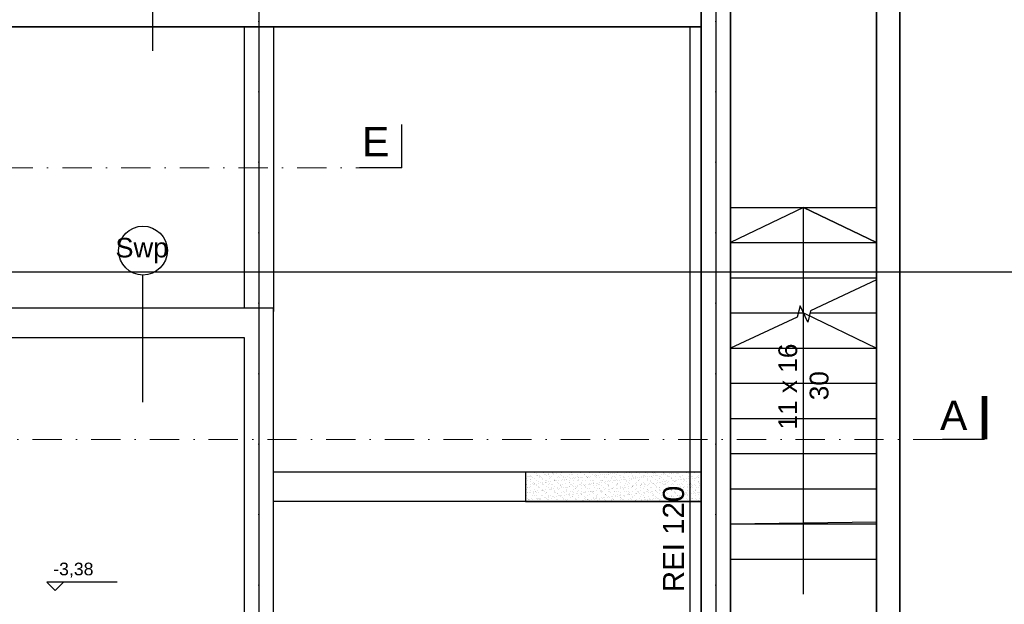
# Model space of a CAD drawing. Header units: millimetres. Extents: x -7023 to 53801, y 9849 to 33561.
# Tile 290 of 537: x 8318 to 9159, y 29352 to 29850. Entities that reach past the tile are written whole.
import ezdxf

# ---------------------------------------------------------------- set-up
doc = ezdxf.new("R2010")
doc.units = ezdxf.units.MM
for name, pattern in [('ACAD_ISO03W100', [30, 12, -18]), ('DASHDOT', [1, 0.5, -0.25, 0, -0.25]), ('DASHDOTX2', [2, 1, -0.5, 0, -0.5])]:
    doc.linetypes.add(name, pattern=pattern)
doc.layers.add('.IE_podklad', color=252, linetype='Continuous')
doc.layers.add('PROJEKT osie', color=251, linetype='DASHDOTX2', lineweight=9)
doc.styles.add('Arial', font='arial.ttf', dxfattribs={"height": 125})
doc.styles.add('Arial CE', font='arial.ttf')
doc.styles.add('Opisowy', font='arial.ttf')

# ---------------------------------------------------------------- blocks, each defined once
blk = doc.blocks.new('OSIE DOMKU')
at = {"layer": 'PROJEKT osie', "ltscale": 30}
for p, q in [((-30726.61, 6224.51), (-30726.61, 4137.08)), ((-30336.49, 6224.51), (-30336.49, 4137.08))]:
    blk.add_line(p, q, dxfattribs=at)
at = {"layer": 'PROJEKT osie', "ltscale": 25}
blk.add_line((-33194.97, 5184.65), (-29895.99, 5184.65), dxfattribs=at)

msp = doc.modelspace()

# ---------------------------------------------------------------- linework, layer by layer
at = {"layer": '.IE_podklad', "ltscale": 30}
for p, q in [((8522.46, 30675.31), (8522.46, 28587.88)), ((8912.58, 30675.31), (8912.58, 28587.88))]:
    msp.add_line(p, q, dxfattribs=at)
at = {"layer": '.IE_podklad', "linetype": 'ACAD_ISO03W100', "lineweight": 30, "ltscale": 0.4}
msp.add_line((8925.06, 30500.82), (8925.06, 28847.14), dxfattribs=at)
at = {"layer": '.IE_podklad', "lineweight": 35}
for p, q in [((8900.06, 29237.53), (8900.06, 30431.38)), ((8925.06, 30406.38), (8925.06, 29237.53)), ((9049.57, 29227.83), (9049.57, 30136.36)), ((9069.57, 30136.36), (9069.57, 29227.83)), ((8518.06, 29844.38), (8206.99, 29844.38)), ((8518.06, 29844.38), (8543.06, 29844.38)), ((8900.06, 29844.38), (8542.99, 29844.38))]:
    msp.add_line(p, q, dxfattribs=at)
at = {"layer": '.IE_podklad'}
for p, q in [((8431.55, 29932.84), (8431.55, 29823.84)), ((8518.06, 29844.38), (8207.06, 29844.38)), ((8890.6, 29061.83), (8890.6, 29844.38)), ((8423.06, 29633.18), (8423.06, 29524.19)), ((8535.02, 29604.38), (8173.96, 29604.38)), ((8535.02, 29269.66), (8535.02, 29604.38)), ((8987.31, 29570.38), (8987.31, 29600.38)), ((8987.31, 29600.38), (9049.57, 29570.38)), ((8992.91, 29600.38), (9049.57, 29600.38)), ((8198.96, 29579.38), (8510.02, 29579.38)), ((8510.02, 29579.38), (8510.02, 29269.66)), ((8925.06, 29570.38), (9049.57, 29570.38)), ((8987.31, 29360.38), (8987.31, 29570.38)), ((8925.06, 29540.38), (9049.57, 29540.38)), ((8925.06, 29510.38), (9049.57, 29510.38)), ((8925.06, 29480.38), (9049.57, 29480.38)), ((8900.06, 29464.38), (8750.06, 29464.38)), ((8750.06, 29464.38), (8750.06, 29439.38)), ((8750.59, 29464.05), (8750.59, 29464.05)), ((8757.38, 29463.87), (8757.38, 29463.87)), ((8757.45, 29464.3), (8757.45, 29464.3)), ((8759.05, 29463.1), (8759.05, 29463.1)), ((8765.29, 29463.88), (8765.29, 29463.88)), ((8767.15, 29462.53), (8767.15, 29462.53)), ((8769.22, 29463.01), (8769.22, 29463.01)), ((8769.22, 29462.8), (8769.22, 29462.8)), ((8769.69, 29462.58), (8769.69, 29462.58)), ((8770.6, 29464.35), (8770.6, 29464.35)), ((8772.67, 29463.25), (8772.67, 29463.25)), ((8773.2, 29463.9), (8773.2, 29463.9)), ((8773.99, 29463.43), (8773.99, 29463.43)), ((8776.06, 29463.7), (8776.06, 29463.7)), ((8779.51, 29464.15), (8779.51, 29464.15)), ((8779.53, 29462.78), (8779.53, 29462.78)), ((8780.83, 29464.33), (8780.83, 29464.33)), ((8781.11, 29463.91), (8781.11, 29463.91)), ((8789.02, 29463.92), (8789.02, 29463.92)), ((8789.69, 29462.7), (8789.69, 29462.7)), ((8796.93, 29463.94), (8796.93, 29463.94)), ((8800.01, 29462.47), (8800.01, 29462.47)), ((8804.84, 29463.95), (8804.84, 29463.95)), ((8807.55, 29462.6), (8807.55, 29462.6)), ((8812.75, 29463.97), (8812.75, 29463.97)), ((8814.19, 29462.69), (8814.19, 29462.69)), ((8817.35, 29462.56), (8817.35, 29462.56)), ((8818.28, 29464.19), (8818.28, 29464.19)), ((8819.42, 29462.83), (8819.42, 29462.83)), ((8820.66, 29463.98), (8820.66, 29463.98)), ((8820.69, 29462.66), (8820.69, 29462.66)), ((8822.87, 29463.29), (8822.87, 29463.29)), ((8824.19, 29463.46), (8824.19, 29463.46)), ((8826.26, 29463.73), (8826.26, 29463.73)), ((8827.55, 29462.91), (8827.55, 29462.91)), ((8828.57, 29464), (8828.57, 29464)), ((8829.71, 29464.19), (8829.71, 29464.19)), ((8831.03, 29464.36), (8831.03, 29464.36)), ((8834.2, 29462.99), (8834.2, 29462.99)), ((8836.48, 29464.01), (8836.48, 29464.01)), ((8838.28, 29464.3), (8838.28, 29464.3)), ((8838.75, 29463.87), (8838.75, 29463.87)), ((8840.7, 29462.96), (8840.7, 29462.96)), ((8844.39, 29464.02), (8844.39, 29464.02)), ((8847.56, 29463.21), (8847.56, 29463.21)), ((8848.6, 29464.08), (8848.6, 29464.08)), ((8852.3, 29464.04), (8852.3, 29464.04)), ((8854.21, 29463.29), (8854.21, 29463.29)), ((8858.76, 29463.99), (8858.76, 29463.99)), ((8859.23, 29463.56), (8859.23, 29463.56)), ((8860.21, 29464.05), (8860.21, 29464.05)), ((8860.7, 29463.26), (8860.7, 29463.26)), ((8867.56, 29463.51), (8867.56, 29463.51)), ((8867.56, 29462.59), (8867.56, 29462.59)), ((8868.12, 29464.07), (8868.12, 29464.07)), ((8869.07, 29463.77), (8869.07, 29463.77)), ((8869.62, 29462.87), (8869.62, 29462.87)), ((8873.07, 29463.32), (8873.07, 29463.32)), ((8874.21, 29463.59), (8874.21, 29463.59)), ((8874.39, 29463.49), (8874.39, 29463.49)), ((8876.03, 29464.08), (8876.03, 29464.08)), ((8876.46, 29463.77), (8876.46, 29463.77)), ((8879.24, 29463.68), (8879.24, 29463.68)), ((8879.71, 29463.25), (8879.71, 29463.25)), ((8879.91, 29464.22), (8879.91, 29464.22)), ((8880.71, 29463.56), (8880.71, 29463.56)), ((8883.94, 29464.1), (8883.94, 29464.1)), ((8887.57, 29463.81), (8887.57, 29463.81)), ((8889.55, 29463.45), (8889.55, 29463.45)), ((8891.85, 29464.11), (8891.85, 29464.11)), ((8894.22, 29463.89), (8894.22, 29463.89)), ((8899.72, 29463.37), (8899.72, 29463.37)), ((8899.76, 29464.13), (8899.76, 29464.13)), ((8750.75, 29459.16), (8750.75, 29459.16)), ((8750.91, 29454.26), (8750.91, 29454.26)), ((8751.42, 29460.87), (8751.42, 29460.87)), ((8751.52, 29457.49), (8751.52, 29457.49)), ((8752.16, 29460.55), (8752.16, 29460.55)), ((8753.48, 29460.73), (8753.48, 29460.73)), ((8753.95, 29458.55), (8753.95, 29458.55)), ((8754.17, 29461.79), (8754.17, 29461.79)), ((8754.33, 29456.89), (8754.33, 29456.89)), ((8754.41, 29458.12), (8754.41, 29458.12)), ((8754.5, 29460.65), (8754.5, 29460.65)), ((8754.5, 29454.29), (8754.5, 29454.29)), ((8755.54, 29461), (8755.54, 29461)), ((8755.57, 29459.96), (8755.57, 29459.96)), ((8755.82, 29454.46), (8755.82, 29454.46)), ((8756.55, 29454.28), (8756.55, 29454.28)), ((8756.62, 29456.1), (8756.62, 29456.1)), ((8757.61, 29459.41), (8757.61, 29459.41)), ((8757.77, 29454.51), (8757.77, 29454.51)), ((8757.89, 29454.73), (8757.89, 29454.73)), ((8758.99, 29461.45), (8758.99, 29461.45)), ((8759.43, 29457.51), (8759.43, 29457.51)), ((8760.32, 29461.63), (8760.32, 29461.63)), ((8760.67, 29461.76), (8760.67, 29461.76)), ((8760.83, 29456.86), (8760.83, 29456.86)), ((8761.34, 29455.19), (8761.34, 29455.19)), ((8761.58, 29460.78), (8761.58, 29460.78)), ((8762.05, 29460.35), (8762.05, 29460.35)), ((8762.38, 29461.9), (8762.38, 29461.9)), ((8762.41, 29460.66), (8762.41, 29460.66)), ((8762.66, 29455.36), (8762.66, 29455.36)), ((8763.48, 29459.98), (8763.48, 29459.98)), ((8764.26, 29459.49), (8764.26, 29459.49)), ((8764.26, 29458.33), (8764.26, 29458.33)), ((8764.42, 29454.6), (8764.42, 29454.6)), ((8764.46, 29454.3), (8764.46, 29454.3)), ((8764.72, 29455.63), (8764.72, 29455.63)), ((8765.83, 29462.35), (8765.83, 29462.35)), ((8766.79, 29456.01), (8766.79, 29456.01)), ((8767.26, 29455.58), (8767.26, 29455.58)), ((8767.34, 29457.52), (8767.34, 29457.52)), ((8767.53, 29462), (8767.53, 29462)), ((8767.69, 29457.11), (8767.69, 29457.11)), ((8768.17, 29456.09), (8768.17, 29456.09)), ((8769.49, 29456.26), (8769.49, 29456.26)), ((8770.32, 29460.67), (8770.32, 29460.67)), ((8770.76, 29459.46), (8770.76, 29459.46)), ((8770.92, 29454.56), (8770.92, 29454.56)), ((8771.39, 29459.99), (8771.39, 29459.99)), ((8771.56, 29456.53), (8771.56, 29456.53)), ((8771.9, 29460.56), (8771.9, 29460.56)), ((8772.37, 29454.31), (8772.37, 29454.31)), ((8774.18, 29462.09), (8774.18, 29462.09)), ((8774.34, 29457.19), (8774.34, 29457.19)), ((8774.42, 29458.24), (8774.42, 29458.24)), ((8774.89, 29457.81), (8774.89, 29457.81)), ((8775.01, 29456.99), (8775.01, 29456.99)), ((8775.25, 29457.53), (8775.25, 29457.53)), ((8776.33, 29457.16), (8776.33, 29457.16)), ((8777.1, 29455.78), (8777.1, 29455.78)), ((8777.62, 29459.71), (8777.62, 29459.71)), ((8777.78, 29454.81), (8777.78, 29454.81)), ((8778.23, 29460.69), (8778.23, 29460.69)), ((8778.4, 29457.43), (8778.4, 29457.43)), ((8779.3, 29460.01), (8779.3, 29460.01)), ((8780.28, 29454.33), (8780.28, 29454.33)), ((8780.68, 29462.06), (8780.68, 29462.06)), ((8780.84, 29457.16), (8780.84, 29457.16)), ((8781.85, 29457.89), (8781.85, 29457.89)), ((8782.06, 29460.47), (8782.06, 29460.47)), ((8782.53, 29460.04), (8782.53, 29460.04)), ((8783.16, 29457.55), (8783.16, 29457.55)), ((8783.17, 29458.06), (8783.17, 29458.06)), ((8784.26, 29459.79), (8784.26, 29459.79)), ((8784.42, 29454.9), (8784.42, 29454.9)), ((8784.74, 29458.01), (8784.74, 29458.01)), ((8785.23, 29458.33), (8785.23, 29458.33)), ((8786.14, 29460.7), (8786.14, 29460.7)), ((8787.21, 29460.02), (8787.21, 29460.02)), ((8787.26, 29455.7), (8787.26, 29455.7)), ((8787.54, 29462.3), (8787.54, 29462.3)), ((8787.7, 29457.41), (8787.7, 29457.41)), ((8787.73, 29455.27), (8787.73, 29455.27)), ((8788.19, 29454.34), (8788.19, 29454.34)), ((8788.68, 29458.79), (8788.68, 29458.79)), ((8790.01, 29458.96), (8790.01, 29458.96)), ((8790.16, 29462.27), (8790.16, 29462.27)), ((8790.76, 29459.76), (8790.76, 29459.76)), ((8790.92, 29454.87), (8790.92, 29454.87)), ((8791.07, 29457.56), (8791.07, 29457.56)), ((8792.07, 29459.23), (8792.07, 29459.23)), ((8792.37, 29460.24), (8792.37, 29460.24)), ((8794.05, 29460.72), (8794.05, 29460.72)), ((8794.19, 29462.39), (8794.19, 29462.39)), ((8794.35, 29457.49), (8794.35, 29457.49)), ((8794.9, 29457.93), (8794.9, 29457.93)), ((8795.12, 29460.03), (8795.12, 29460.03)), ((8795.37, 29457.5), (8795.37, 29457.5)), ((8795.52, 29459.69), (8795.52, 29459.69)), ((8796.1, 29454.36), (8796.1, 29454.36)), ((8796.84, 29459.86), (8796.84, 29459.86)), ((8797.58, 29455.47), (8797.58, 29455.47)), ((8797.62, 29460.01), (8797.62, 29460.01)), ((8797.78, 29455.11), (8797.78, 29455.11)), ((8798.91, 29460.13), (8798.91, 29460.13)), ((8798.98, 29457.58), (8798.98, 29457.58)), ((8800.68, 29462.36), (8800.68, 29462.36)), ((8800.84, 29457.46), (8800.84, 29457.46)), ((8801.96, 29460.73), (8801.96, 29460.73)), ((8802.36, 29460.59), (8802.36, 29460.59)), ((8802.54, 29460.16), (8802.54, 29460.16)), ((8803, 29459.73), (8803, 29459.73)), ((8803.03, 29460.05), (8803.03, 29460.05)), ((8803.68, 29460.76), (8803.68, 29460.76)), ((8804.01, 29454.37), (8804.01, 29454.37)), ((8804.27, 29460.09), (8804.27, 29460.09)), ((8804.43, 29455.2), (8804.43, 29455.2)), ((8804.7, 29454.32), (8804.7, 29454.32)), ((8805.21, 29457.7), (8805.21, 29457.7)), ((8805.75, 29461.03), (8805.75, 29461.03)), ((8806.02, 29454.49), (8806.02, 29454.49)), ((8806.89, 29457.59), (8806.89, 29457.59)), ((8807.71, 29457.71), (8807.71, 29457.71)), ((8807.74, 29455.39), (8807.74, 29455.39)), ((8808.09, 29454.76), (8808.09, 29454.76)), ((8808.21, 29454.96), (8808.21, 29454.96)), ((8809.2, 29461.49), (8809.2, 29461.49)), ((8809.87, 29460.75), (8809.87, 29460.75)), ((8810.17, 29462.39), (8810.17, 29462.39)), ((8810.52, 29461.66), (8810.52, 29461.66)), ((8810.64, 29461.96), (8810.64, 29461.96)), ((8810.77, 29460.06), (8810.77, 29460.06)), ((8810.93, 29455.17), (8810.93, 29455.17)), ((8810.94, 29460.06), (8810.94, 29460.06)), ((8811.54, 29455.22), (8811.54, 29455.22)), ((8811.92, 29454.39), (8811.92, 29454.39)), ((8812.58, 29461.93), (8812.58, 29461.93)), ((8812.85, 29459.93), (8812.85, 29459.93)), ((8812.86, 29455.39), (8812.86, 29455.39)), ((8814.35, 29457.8), (8814.35, 29457.8)), ((8814.8, 29457.61), (8814.8, 29457.61)), ((8814.92, 29455.66), (8814.92, 29455.66)), ((8815.38, 29457.61), (8815.38, 29457.61)), ((8815.85, 29457.19), (8815.85, 29457.19)), ((8816.03, 29462.39), (8816.03, 29462.39)), ((8817.63, 29460.31), (8817.63, 29460.31)), ((8817.78, 29460.76), (8817.78, 29460.76)), ((8817.79, 29455.41), (8817.79, 29455.41)), ((8818.06, 29455.16), (8818.06, 29455.16)), ((8818.37, 29456.12), (8818.37, 29456.12)), ((8818.85, 29460.08), (8818.85, 29460.08)), ((8819.7, 29456.29), (8819.7, 29456.29)), ((8819.83, 29454.4), (8819.83, 29454.4)), ((8820.48, 29462.16), (8820.48, 29462.16)), ((8820.85, 29457.76), (8820.85, 29457.76)), ((8821.76, 29456.56), (8821.76, 29456.56)), ((8822.71, 29457.62), (8822.71, 29457.62)), ((8823.01, 29459.84), (8823.01, 29459.84)), ((8823.48, 29459.42), (8823.48, 29459.42)), ((8824.28, 29460.39), (8824.28, 29460.39)), ((8824.44, 29455.5), (8824.44, 29455.5)), ((8825.21, 29457.02), (8825.21, 29457.02)), ((8825.69, 29460.77), (8825.69, 29460.77)), ((8825.69, 29457.39), (8825.69, 29457.39)), ((8826.53, 29457.19), (8826.53, 29457.19)), ((8826.76, 29460.09), (8826.76, 29460.09)), ((8827.71, 29458.01), (8827.71, 29458.01)), ((8827.74, 29454.41), (8827.74, 29454.41)), ((8828.22, 29455.07), (8828.22, 29455.07)), ((8828.6, 29457.46), (8828.6, 29457.46)), ((8828.69, 29454.64), (8828.69, 29454.64)), ((8830.62, 29457.64), (8830.62, 29457.64)), ((8830.65, 29462.07), (8830.65, 29462.07)), ((8830.77, 29460.36), (8830.77, 29460.36)), ((8830.93, 29455.47), (8830.93, 29455.47)), ((8831.12, 29461.64), (8831.12, 29461.64)), ((8832.05, 29457.92), (8832.05, 29457.92)), ((8833.33, 29459.62), (8833.33, 29459.62)), ((8833.37, 29458.09), (8833.37, 29458.09)), ((8833.6, 29460.79), (8833.6, 29460.79)), ((8834.36, 29458.1), (8834.36, 29458.1)), ((8834.67, 29460.11), (8834.67, 29460.11)), ((8835.44, 29458.36), (8835.44, 29458.36)), ((8835.65, 29454.43), (8835.65, 29454.43)), ((8835.85, 29457.3), (8835.85, 29457.3)), ((8836.32, 29456.87), (8836.32, 29456.87)), ((8837.63, 29460.61), (8837.63, 29460.61)), ((8837.79, 29455.71), (8837.79, 29455.71)), ((8838.53, 29457.65), (8838.53, 29457.65)), ((8838.53, 29454.85), (8838.53, 29454.85)), ((8838.89, 29458.82), (8838.89, 29458.82)), ((8840.21, 29458.99), (8840.21, 29458.99)), ((8840.86, 29458.06), (8840.86, 29458.06)), ((8840.96, 29461.85), (8840.96, 29461.85)), ((8841.51, 29460.8), (8841.51, 29460.8)), ((8842.27, 29459.26), (8842.27, 29459.26)), ((8842.58, 29460.12), (8842.58, 29460.12)), ((8843.49, 29459.53), (8843.49, 29459.53)), ((8843.56, 29454.44), (8843.56, 29454.44)), ((8843.96, 29459.1), (8843.96, 29459.1)), ((8844.28, 29460.69), (8844.28, 29460.69)), ((8844.44, 29455.8), (8844.44, 29455.8)), ((8845.72, 29459.72), (8845.72, 29459.72)), ((8846.17, 29457.08), (8846.17, 29457.08)), ((8846.44, 29457.66), (8846.44, 29457.66)), ((8847.04, 29459.89), (8847.04, 29459.89)), ((8847.72, 29458.31), (8847.72, 29458.31)), ((8848.7, 29454.76), (8848.7, 29454.76)), ((8849.11, 29460.16), (8849.11, 29460.16)), ((8849.16, 29454.33), (8849.16, 29454.33)), ((8849.42, 29460.82), (8849.42, 29460.82)), ((8850.49, 29460.14), (8850.49, 29460.14)), ((8850.78, 29460.66), (8850.78, 29460.66)), ((8850.94, 29455.77), (8850.94, 29455.77)), ((8851.13, 29461.76), (8851.13, 29461.76)), ((8851.47, 29454.46), (8851.47, 29454.46)), ((8851.59, 29461.33), (8851.59, 29461.33)), ((8852.56, 29460.62), (8852.56, 29460.62)), ((8853.8, 29459.31), (8853.8, 29459.31)), ((8853.88, 29460.79), (8853.88, 29460.79)), ((8854.35, 29457.68), (8854.35, 29457.68)), ((8854.37, 29458.4), (8854.37, 29458.4)), ((8854.9, 29454.35), (8854.9, 29454.35)), ((8855.95, 29461.06), (8855.95, 29461.06)), ((8856.22, 29454.52), (8856.22, 29454.52)), ((8856.33, 29456.99), (8856.33, 29456.99)), ((8856.8, 29456.56), (8856.8, 29456.56)), ((8857.33, 29460.83), (8857.33, 29460.83)), ((8857.64, 29460.91), (8857.64, 29460.91)), ((8857.8, 29456.02), (8857.8, 29456.02)), ((8858.29, 29454.8), (8858.29, 29454.8)), ((8858.4, 29460.15), (8858.4, 29460.15)), ((8859.01, 29454.54), (8859.01, 29454.54)), ((8859.38, 29454.47), (8859.38, 29454.47)), ((8859.4, 29461.52), (8859.4, 29461.52)), ((8860.72, 29461.69), (8860.72, 29461.69)), ((8860.86, 29458.37), (8860.86, 29458.37)), ((8861.44, 29461.54), (8861.44, 29461.54)), ((8861.74, 29455.25), (8861.74, 29455.25)), ((8862.26, 29457.69), (8862.26, 29457.69)), ((8862.78, 29461.97), (8862.78, 29461.97)), ((8863.06, 29455.43), (8863.06, 29455.43)), ((8863.97, 29459.22), (8863.97, 29459.22)), ((8864.29, 29460.99), (8864.29, 29460.99)), ((8864.44, 29458.79), (8864.44, 29458.79)), ((8864.45, 29456.1), (8864.45, 29456.1)), ((8865.13, 29455.7), (8865.13, 29455.7)), ((8865.24, 29460.85), (8865.24, 29460.85)), ((8866.23, 29462.42), (8866.23, 29462.42)), ((8866.31, 29460.16), (8866.31, 29460.16)), ((8866.65, 29456.77), (8866.65, 29456.77)), ((8867.29, 29454.49), (8867.29, 29454.49)), ((8867.72, 29458.61), (8867.72, 29458.61)), ((8868.58, 29456.15), (8868.58, 29456.15)), ((8869.17, 29454.45), (8869.17, 29454.45)), ((8869.9, 29456.33), (8869.9, 29456.33)), ((8870.17, 29457.71), (8870.17, 29457.71)), ((8870.79, 29460.96), (8870.79, 29460.96)), ((8870.95, 29456.07), (8870.95, 29456.07)), ((8871.6, 29461.45), (8871.6, 29461.45)), ((8871.96, 29456.6), (8871.96, 29456.6)), ((8872.07, 29461.02), (8872.07, 29461.02)), ((8873.15, 29460.86), (8873.15, 29460.86)), ((8874.22, 29460.18), (8874.22, 29460.18)), ((8874.28, 29459), (8874.28, 29459)), ((8874.37, 29458.7), (8874.37, 29458.7)), ((8875.2, 29454.5), (8875.2, 29454.5)), ((8875.41, 29457.05), (8875.41, 29457.05)), ((8876.74, 29457.23), (8876.74, 29457.23)), ((8876.81, 29456.68), (8876.81, 29456.68)), ((8877.28, 29456.25), (8877.28, 29456.25)), ((8877.65, 29461.21), (8877.65, 29461.21)), ((8877.81, 29456.32), (8877.81, 29456.32)), ((8878.08, 29457.72), (8878.08, 29457.72)), ((8878.8, 29457.5), (8878.8, 29457.5)), ((8879.49, 29454.23), (8879.49, 29454.23)), ((8880.87, 29458.67), (8880.87, 29458.67)), ((8881.06, 29460.87), (8881.06, 29460.87)), ((8881.92, 29461.22), (8881.92, 29461.22)), ((8882.13, 29460.19), (8882.13, 29460.19)), ((8882.25, 29457.95), (8882.25, 29457.95)), ((8883.11, 29454.51), (8883.11, 29454.51)), ((8883.57, 29458.13), (8883.57, 29458.13)), ((8884.3, 29461.29), (8884.3, 29461.29)), ((8884.44, 29458.91), (8884.44, 29458.91)), ((8884.46, 29456.4), (8884.46, 29456.4)), ((8884.91, 29458.48), (8884.91, 29458.48)), ((8885.64, 29458.4), (8885.64, 29458.4)), ((8885.99, 29457.74), (8885.99, 29457.74)), ((8887.12, 29456.45), (8887.12, 29456.45)), ((8887.73, 29458.91), (8887.73, 29458.91)), ((8888.97, 29460.89), (8888.97, 29460.89)), ((8889.09, 29458.85), (8889.09, 29458.85)), ((8889.65, 29454.14), (8889.65, 29454.14)), ((8890.04, 29460.21), (8890.04, 29460.21)), ((8890.41, 29459.03), (8890.41, 29459.03)), ((8890.79, 29461.26), (8890.79, 29461.26)), ((8890.95, 29456.37), (8890.95, 29456.37)), ((8891.02, 29454.53), (8891.02, 29454.53)), ((8892.08, 29461.14), (8892.08, 29461.14)), ((8892.47, 29459.3), (8892.47, 29459.3)), ((8892.55, 29460.71), (8892.55, 29460.71)), ((8893.9, 29457.75), (8893.9, 29457.75)), ((8894.38, 29459), (8894.38, 29459)), ((8894.54, 29454.1), (8894.54, 29454.1)), ((8894.76, 29458.68), (8894.76, 29458.68)), ((8895.92, 29459.75), (8895.92, 29459.75)), ((8896.88, 29460.9), (8896.88, 29460.9)), ((8897.25, 29459.93), (8897.25, 29459.93)), ((8897.29, 29456.37), (8897.29, 29456.37)), ((8897.65, 29461.51), (8897.65, 29461.51)), ((8897.75, 29455.94), (8897.75, 29455.94)), ((8897.81, 29456.62), (8897.81, 29456.62)), ((8897.95, 29460.22), (8897.95, 29460.22)), ((8898.93, 29454.54), (8898.93, 29454.54)), ((8899.31, 29460.2), (8899.31, 29460.2)), ((8750.7, 29447.91), (8750.7, 29447.91)), ((8751.05, 29453.83), (8751.05, 29453.83)), ((8751.07, 29449.37), (8751.07, 29449.37)), ((8751.33, 29447.29), (8751.33, 29447.29)), ((8751.52, 29451.55), (8751.52, 29451.55)), ((8751.77, 29447.23), (8751.77, 29447.23)), ((8751.98, 29451.12), (8751.98, 29451.12)), ((8753.39, 29447.56), (8753.39, 29447.56)), ((8753.57, 29451.13), (8753.57, 29451.13)), ((8754.19, 29449.1), (8754.19, 29449.1)), ((8754.49, 29452), (8754.49, 29452)), ((8754.65, 29447.1), (8754.65, 29447.1)), ((8756.72, 29446.78), (8756.72, 29446.78)), ((8756.84, 29448.02), (8756.84, 29448.02)), ((8757.19, 29446.35), (8757.19, 29446.35)), ((8757.63, 29453.6), (8757.63, 29453.6)), ((8757.93, 29449.62), (8757.93, 29449.62)), ((8758.16, 29448.19), (8758.16, 29448.19)), ((8758.61, 29447.92), (8758.61, 29447.92)), ((8759.15, 29453.78), (8759.15, 29453.78)), ((8759.62, 29453.35), (8759.62, 29453.35)), ((8759.68, 29447.24), (8759.68, 29447.24)), ((8760.23, 29448.46), (8760.23, 29448.46)), ((8760.99, 29451.97), (8760.99, 29451.97)), ((8761.15, 29447.07), (8761.15, 29447.07)), ((8761.48, 29451.15), (8761.48, 29451.15)), ((8761.83, 29451.33), (8761.83, 29451.33)), ((8763.68, 29448.92), (8763.68, 29448.92)), ((8764.36, 29449.01), (8764.36, 29449.01)), ((8764.58, 29449.7), (8764.58, 29449.7)), ((8764.83, 29448.58), (8764.83, 29448.58)), ((8765, 29449.09), (8765, 29449.09)), ((8765.54, 29453.62), (8765.54, 29453.62)), ((8766.52, 29447.94), (8766.52, 29447.94)), ((8767.04, 29446.56), (8767.04, 29446.56)), ((8767.06, 29449.36), (8767.06, 29449.36)), ((8767.59, 29447.26), (8767.59, 29447.26)), ((8767.85, 29452.21), (8767.85, 29452.21)), ((8768.01, 29447.32), (8768.01, 29447.32)), ((8769.39, 29451.16), (8769.39, 29451.16)), ((8769.47, 29453.56), (8769.47, 29453.56)), ((8770.51, 29449.82), (8770.51, 29449.82)), ((8771.08, 29449.67), (8771.08, 29449.67)), ((8771.84, 29449.99), (8771.84, 29449.99)), ((8771.99, 29451.24), (8771.99, 29451.24)), ((8772.46, 29450.81), (8772.46, 29450.81)), ((8773.45, 29453.63), (8773.45, 29453.63)), ((8773.9, 29450.26), (8773.9, 29450.26)), ((8774.43, 29447.95), (8774.43, 29447.95)), ((8774.5, 29452.3), (8774.5, 29452.3)), ((8774.66, 29447.41), (8774.66, 29447.41)), ((8774.67, 29448.78), (8774.67, 29448.78)), ((8775.5, 29447.27), (8775.5, 29447.27)), ((8777.2, 29446.47), (8777.2, 29446.47)), ((8777.3, 29451.17), (8777.3, 29451.17)), ((8777.35, 29450.72), (8777.35, 29450.72)), ((8777.67, 29446.04), (8777.67, 29446.04)), ((8777.94, 29449.92), (8777.94, 29449.92)), ((8778.67, 29450.89), (8778.67, 29450.89)), ((8779.63, 29453.47), (8779.63, 29453.47)), ((8780.1, 29453.04), (8780.1, 29453.04)), ((8780.74, 29451.16), (8780.74, 29451.16)), ((8781, 29452.27), (8781, 29452.27)), ((8781.16, 29447.37), (8781.16, 29447.37)), ((8781.36, 29453.65), (8781.36, 29453.65)), ((8782.31, 29451.01), (8782.31, 29451.01)), ((8782.34, 29447.97), (8782.34, 29447.97)), ((8783.41, 29447.28), (8783.41, 29447.28)), ((8784.19, 29451.62), (8784.19, 29451.62)), ((8784.58, 29450), (8784.58, 29450)), ((8784.84, 29448.7), (8784.84, 29448.7)), ((8785.21, 29451.19), (8785.21, 29451.19)), ((8785.3, 29448.27), (8785.3, 29448.27)), ((8785.51, 29451.79), (8785.51, 29451.79)), ((8787.51, 29446.24), (8787.51, 29446.24)), ((8787.58, 29452.06), (8787.58, 29452.06)), ((8787.86, 29452.52), (8787.86, 29452.52)), ((8788.02, 29447.62), (8788.02, 29447.62)), ((8789.27, 29453.66), (8789.27, 29453.66)), ((8789.92, 29445.8), (8789.92, 29445.8)), ((8789.94, 29453.24), (8789.94, 29453.24)), ((8790.25, 29447.98), (8790.25, 29447.98)), ((8791.03, 29452.52), (8791.03, 29452.52)), ((8791.08, 29449.97), (8791.08, 29449.97)), ((8791.32, 29447.3), (8791.32, 29447.3)), ((8792.35, 29452.69), (8792.35, 29452.69)), ((8792.47, 29450.93), (8792.47, 29450.93)), ((8792.94, 29450.5), (8792.94, 29450.5)), ((8793.12, 29451.2), (8793.12, 29451.2)), ((8793.37, 29446.25), (8793.37, 29446.25)), ((8794.41, 29452.96), (8794.41, 29452.96)), ((8794.51, 29452.6), (8794.51, 29452.6)), ((8794.67, 29447.71), (8794.67, 29447.71)), ((8794.69, 29446.42), (8794.69, 29446.42)), ((8795.15, 29448.47), (8795.15, 29448.47)), ((8796.75, 29446.7), (8796.75, 29446.7)), ((8797.18, 29453.67), (8797.18, 29453.67)), ((8797.68, 29446.16), (8797.68, 29446.16)), ((8797.86, 29453.42), (8797.86, 29453.42)), ((8797.94, 29450.22), (8797.94, 29450.22)), ((8798.15, 29445.73), (8798.15, 29445.73)), ((8798.16, 29448), (8798.16, 29448)), ((8799.19, 29453.59), (8799.19, 29453.59)), ((8799.23, 29447.31), (8799.23, 29447.31)), ((8800.11, 29453.16), (8800.11, 29453.16)), ((8800.2, 29447.15), (8800.2, 29447.15)), ((8800.57, 29452.73), (8800.57, 29452.73)), ((8801, 29452.57), (8801, 29452.57)), ((8801.03, 29451.22), (8801.03, 29451.22)), ((8801.16, 29447.67), (8801.16, 29447.67)), ((8801.25, 29453.86), (8801.25, 29453.86)), ((8801.53, 29447.32), (8801.53, 29447.32)), ((8802.78, 29450.7), (8802.78, 29450.7)), ((8803.59, 29447.6), (8803.59, 29447.6)), ((8804.59, 29450.3), (8804.59, 29450.3)), ((8805.09, 29453.69), (8805.09, 29453.69)), ((8805.31, 29448.39), (8805.31, 29448.39)), ((8805.78, 29447.96), (8805.78, 29447.96)), ((8806.07, 29448.01), (8806.07, 29448.01)), ((8807.04, 29448.05), (8807.04, 29448.05)), ((8807.14, 29447.33), (8807.14, 29447.33)), ((8807.87, 29452.82), (8807.87, 29452.82)), ((8807.99, 29445.93), (8807.99, 29445.93)), ((8808.03, 29447.92), (8808.03, 29447.92)), ((8808.36, 29448.22), (8808.36, 29448.22)), ((8808.94, 29451.23), (8808.94, 29451.23)), ((8810.42, 29452.93), (8810.42, 29452.93)), ((8810.43, 29448.5), (8810.43, 29448.5)), ((8811.09, 29450.27), (8811.09, 29450.27)), ((8812.95, 29450.61), (8812.95, 29450.61)), ((8813, 29453.7), (8813, 29453.7)), ((8813.42, 29450.19), (8813.42, 29450.19)), ((8813.88, 29448.95), (8813.88, 29448.95)), ((8813.98, 29448.02), (8813.98, 29448.02)), ((8814.51, 29452.9), (8814.51, 29452.9)), ((8814.67, 29448.01), (8814.67, 29448.01)), ((8815.05, 29447.34), (8815.05, 29447.34)), ((8815.2, 29449.12), (8815.2, 29449.12)), ((8815.63, 29448.16), (8815.63, 29448.16)), ((8816.85, 29451.25), (8816.85, 29451.25)), ((8817.27, 29449.4), (8817.27, 29449.4)), ((8817.95, 29450.52), (8817.95, 29450.52)), ((8818.11, 29445.63), (8818.11, 29445.63)), ((8818.15, 29445.84), (8818.15, 29445.84)), ((8820.58, 29452.84), (8820.58, 29452.84)), ((8820.72, 29449.85), (8820.72, 29449.85)), ((8820.91, 29453.72), (8820.91, 29453.72)), ((8821.01, 29452.87), (8821.01, 29452.87)), ((8821.05, 29452.42), (8821.05, 29452.42)), ((8821.17, 29447.98), (8821.17, 29447.98)), ((8821.89, 29448.04), (8821.89, 29448.04)), ((8822.04, 29450.02), (8822.04, 29450.02)), ((8822.96, 29447.36), (8822.96, 29447.36)), ((8823.26, 29450.39), (8823.26, 29450.39)), ((8824.1, 29450.3), (8824.1, 29450.3)), ((8824.6, 29450.6), (8824.6, 29450.6)), ((8824.76, 29451.26), (8824.76, 29451.26)), ((8824.76, 29445.71), (8824.76, 29445.71)), ((8825.79, 29448.07), (8825.79, 29448.07)), ((8826.26, 29447.64), (8826.26, 29447.64)), ((8827.55, 29450.75), (8827.55, 29450.75)), ((8827.87, 29453.12), (8827.87, 29453.12)), ((8828.03, 29448.22), (8828.03, 29448.22)), ((8828.82, 29453.73), (8828.82, 29453.73)), ((8828.88, 29450.92), (8828.88, 29450.92)), ((8829.8, 29448.05), (8829.8, 29448.05)), ((8830.87, 29447.37), (8830.87, 29447.37)), ((8830.9, 29452.62), (8830.9, 29452.62)), ((8830.94, 29451.2), (8830.94, 29451.2)), ((8831.09, 29450.57), (8831.09, 29450.57)), ((8831.25, 29445.68), (8831.25, 29445.68)), ((8832.67, 29451.28), (8832.67, 29451.28)), ((8833.43, 29450.3), (8833.43, 29450.3)), ((8833.89, 29449.87), (8833.89, 29449.87)), ((8834.39, 29451.65), (8834.39, 29451.65)), ((8834.52, 29453.2), (8834.52, 29453.2)), ((8834.68, 29448.31), (8834.68, 29448.31)), ((8835.71, 29451.82), (8835.71, 29451.82)), ((8836.1, 29447.85), (8836.1, 29447.85)), ((8836.73, 29453.75), (8836.73, 29453.75)), ((8837.71, 29448.07), (8837.71, 29448.07)), ((8837.78, 29452.1), (8837.78, 29452.1)), ((8837.95, 29450.82), (8837.95, 29450.82)), ((8838.11, 29445.93), (8838.11, 29445.93)), ((8838.78, 29447.39), (8838.78, 29447.39)), ((8840.12, 29445.83), (8840.12, 29445.83)), ((8840.58, 29451.29), (8840.58, 29451.29)), ((8841.02, 29453.17), (8841.02, 29453.17)), ((8841.06, 29452.53), (8841.06, 29452.53)), ((8841.18, 29448.28), (8841.18, 29448.28)), ((8841.23, 29452.55), (8841.23, 29452.55)), ((8841.53, 29452.1), (8841.53, 29452.1)), ((8842.55, 29452.72), (8842.55, 29452.72)), ((8843.57, 29446.28), (8843.57, 29446.28)), ((8843.74, 29450.08), (8843.74, 29450.08)), ((8844.6, 29450.91), (8844.6, 29450.91)), ((8844.61, 29453), (8844.61, 29453)), ((8844.63, 29453.76), (8844.63, 29453.76)), ((8844.76, 29446.01), (8844.76, 29446.01)), ((8844.89, 29446.46), (8844.89, 29446.46)), ((8845.62, 29448.08), (8845.62, 29448.08)), ((8846.27, 29447.76), (8846.27, 29447.76)), ((8846.69, 29447.4), (8846.69, 29447.4)), ((8846.74, 29447.33), (8846.74, 29447.33)), ((8846.96, 29446.73), (8846.96, 29446.73)), ((8847.88, 29453.42), (8847.88, 29453.42)), ((8848.04, 29448.52), (8848.04, 29448.52)), ((8848.06, 29453.45), (8848.06, 29453.45)), ((8848.49, 29451.3), (8848.49, 29451.3)), ((8849.39, 29453.62), (8849.39, 29453.62)), ((8850.41, 29447.18), (8850.41, 29447.18)), ((8851.1, 29450.87), (8851.1, 29450.87)), ((8851.26, 29445.98), (8851.26, 29445.98)), ((8851.37, 29452.31), (8851.37, 29452.31)), ((8851.45, 29453.9), (8851.45, 29453.9)), ((8851.73, 29447.36), (8851.73, 29447.36)), ((8852.54, 29453.77), (8852.54, 29453.77)), ((8853.53, 29448.1), (8853.53, 29448.1)), ((8853.79, 29447.63), (8853.79, 29447.63)), ((8853.9, 29449.99), (8853.9, 29449.99)), ((8854.37, 29449.56), (8854.37, 29449.56)), ((8854.53, 29453.5), (8854.53, 29453.5)), ((8854.6, 29447.41), (8854.6, 29447.41)), ((8854.69, 29448.61), (8854.69, 29448.61)), ((8856.4, 29451.32), (8856.4, 29451.32)), ((8856.58, 29447.54), (8856.58, 29447.54)), ((8857.24, 29448.08), (8857.24, 29448.08)), ((8857.96, 29451.12), (8857.96, 29451.12)), ((8858.12, 29446.23), (8858.12, 29446.23)), ((8858.57, 29448.26), (8858.57, 29448.26)), ((8860.45, 29453.79), (8860.45, 29453.79)), ((8860.63, 29448.53), (8860.63, 29448.53)), ((8861.02, 29453.47), (8861.02, 29453.47)), ((8861.18, 29448.58), (8861.18, 29448.58)), ((8861.44, 29448.11), (8861.44, 29448.11)), ((8861.54, 29452.22), (8861.54, 29452.22)), ((8862.01, 29451.79), (8862.01, 29451.79)), ((8862.51, 29447.43), (8862.51, 29447.43)), ((8864.08, 29448.98), (8864.08, 29448.98)), ((8864.22, 29449.77), (8864.22, 29449.77)), ((8864.31, 29451.33), (8864.31, 29451.33)), ((8864.61, 29451.21), (8864.61, 29451.21)), ((8864.77, 29446.31), (8864.77, 29446.31)), ((8865.4, 29449.16), (8865.4, 29449.16)), ((8866.74, 29447.45), (8866.74, 29447.45)), ((8867.21, 29447.02), (8867.21, 29447.02)), ((8867.47, 29449.43), (8867.47, 29449.43)), ((8867.88, 29453.72), (8867.88, 29453.72)), ((8868.04, 29448.82), (8868.04, 29448.82)), ((8868.36, 29453.8), (8868.36, 29453.8)), ((8869.34, 29448.13), (8869.34, 29448.13)), ((8869.64, 29454.02), (8869.64, 29454.02)), ((8870.42, 29447.44), (8870.42, 29447.44)), ((8870.92, 29449.88), (8870.92, 29449.88)), ((8871.11, 29451.17), (8871.11, 29451.17)), ((8871.27, 29446.28), (8871.27, 29446.28)), ((8871.85, 29452), (8871.85, 29452)), ((8872.22, 29451.35), (8872.22, 29451.35)), ((8872.24, 29450.06), (8872.24, 29450.06)), ((8874.3, 29450.33), (8874.3, 29450.33)), ((8874.38, 29449.68), (8874.38, 29449.68)), ((8874.53, 29453.8), (8874.53, 29453.8)), ((8874.69, 29448.91), (8874.69, 29448.91)), ((8874.85, 29449.25), (8874.85, 29449.25)), ((8876.27, 29453.82), (8876.27, 29453.82)), ((8877.06, 29447.23), (8877.06, 29447.23)), ((8877.25, 29448.14), (8877.25, 29448.14)), ((8877.75, 29450.78), (8877.75, 29450.78)), ((8877.97, 29451.42), (8877.97, 29451.42)), ((8878.13, 29446.53), (8878.13, 29446.53)), ((8878.33, 29447.46), (8878.33, 29447.46)), ((8879.08, 29450.96), (8879.08, 29450.96)), ((8880.13, 29451.36), (8880.13, 29451.36)), ((8881.03, 29453.77), (8881.03, 29453.77)), ((8881.14, 29451.23), (8881.14, 29451.23)), ((8881.19, 29448.88), (8881.19, 29448.88)), ((8882.02, 29451.91), (8882.02, 29451.91)), ((8882.48, 29451.48), (8882.48, 29451.48)), ((8884.18, 29453.83), (8884.18, 29453.83)), ((8884.59, 29451.68), (8884.59, 29451.68)), ((8884.62, 29451.51), (8884.62, 29451.51)), ((8884.69, 29449.45), (8884.69, 29449.45)), ((8884.78, 29446.61), (8884.78, 29446.61)), ((8885.16, 29448.15), (8885.16, 29448.15)), ((8885.91, 29451.86), (8885.91, 29451.86)), ((8886.24, 29447.47), (8886.24, 29447.47)), ((8887.22, 29447.14), (8887.22, 29447.14)), ((8887.69, 29446.71), (8887.69, 29446.71)), ((8887.89, 29454.02), (8887.89, 29454.02)), ((8887.98, 29452.13), (8887.98, 29452.13)), ((8888.04, 29451.38), (8888.04, 29451.38)), ((8888.05, 29449.13), (8888.05, 29449.13)), ((8890.12, 29453.71), (8890.12, 29453.71)), ((8890.32, 29445.86), (8890.32, 29445.86)), ((8891.11, 29451.48), (8891.11, 29451.48)), ((8891.27, 29446.58), (8891.27, 29446.58)), ((8891.43, 29452.58), (8891.43, 29452.58)), ((8892.09, 29453.85), (8892.09, 29453.85)), ((8892.33, 29451.68), (8892.33, 29451.68)), ((8892.75, 29452.76), (8892.75, 29452.76)), ((8893.07, 29448.17), (8893.07, 29448.17)), ((8893.77, 29446.32), (8893.77, 29446.32)), ((8894.15, 29447.49), (8894.15, 29447.49)), ((8894.7, 29449.21), (8894.7, 29449.21)), ((8894.82, 29453.03), (8894.82, 29453.03)), ((8894.86, 29449.37), (8894.86, 29449.37)), ((8895.09, 29446.49), (8895.09, 29446.49)), ((8895.32, 29448.94), (8895.32, 29448.94)), ((8895.95, 29451.39), (8895.95, 29451.39)), ((8897.16, 29446.76), (8897.16, 29446.76)), ((8897.53, 29446.91), (8897.53, 29446.91)), ((8897.97, 29451.72), (8897.97, 29451.72)), ((8898.13, 29446.83), (8898.13, 29446.83)), ((8898.27, 29453.48), (8898.27, 29453.48)), ((8899.59, 29453.66), (8899.59, 29453.66)), ((8899.96, 29453.91), (8899.96, 29453.91)), ((8900, 29453.86), (8900, 29453.86)), ((8925.06, 29450.38), (9049.57, 29450.38)), ((8750.06, 29439.38), (8900.06, 29439.38)), ((8751.23, 29444.48), (8751.23, 29444.48)), ((8751.39, 29439.58), (8751.39, 29439.58)), ((8751.76, 29442.1), (8751.76, 29442.1)), ((8752.35, 29440.85), (8752.35, 29440.85)), ((8752.75, 29441.55), (8752.75, 29441.55)), ((8753.67, 29441.02), (8753.67, 29441.02)), ((8753.82, 29440.87), (8753.82, 29440.87)), ((8754.29, 29439.78), (8754.29, 29439.78)), ((8754.81, 29442.21), (8754.81, 29442.21)), ((8755.62, 29444.77), (8755.62, 29444.77)), ((8755.73, 29441.29), (8755.73, 29441.29)), ((8758.09, 29444.72), (8758.09, 29444.72)), ((8758.25, 29439.83), (8758.25, 29439.83)), ((8759.18, 29441.75), (8759.18, 29441.75)), ((8759.4, 29444.33), (8759.4, 29444.33)), ((8760.5, 29441.92), (8760.5, 29441.92)), ((8760.66, 29441.56), (8760.66, 29441.56)), ((8761.31, 29442.18), (8761.31, 29442.18)), ((8761.73, 29440.88), (8761.73, 29440.88)), ((8761.93, 29442.01), (8761.93, 29442.01)), ((8762.4, 29441.58), (8762.4, 29441.58)), ((8762.57, 29442.2), (8762.57, 29442.2)), ((8763.53, 29444.79), (8763.53, 29444.79)), ((8764.61, 29439.56), (8764.61, 29439.56)), ((8764.74, 29444.81), (8764.74, 29444.81)), ((8764.9, 29439.91), (8764.9, 29439.91)), ((8766.02, 29442.65), (8766.02, 29442.65)), ((8767.34, 29442.82), (8767.34, 29442.82)), ((8768.17, 29442.43), (8768.17, 29442.43)), ((8768.57, 29441.58), (8768.57, 29441.58)), ((8769.41, 29443.1), (8769.41, 29443.1)), ((8769.56, 29444.24), (8769.56, 29444.24)), ((8769.64, 29440.9), (8769.64, 29440.9)), ((8770.03, 29443.81), (8770.03, 29443.81)), ((8771.24, 29444.78), (8771.24, 29444.78)), ((8771.4, 29439.88), (8771.4, 29439.88)), ((8771.44, 29444.8), (8771.44, 29444.8)), ((8772.24, 29441.79), (8772.24, 29441.79)), ((8772.86, 29443.55), (8772.86, 29443.55)), ((8774.18, 29443.72), (8774.18, 29443.72)), ((8774.77, 29439.47), (8774.77, 29439.47)), ((8774.82, 29442.51), (8774.82, 29442.51)), ((8776.24, 29444), (8776.24, 29444)), ((8776.48, 29441.59), (8776.48, 29441.59)), ((8777.55, 29440.91), (8777.55, 29440.91)), ((8778.1, 29445.02), (8778.1, 29445.02)), ((8778.26, 29440.13), (8778.26, 29440.13)), ((8779.35, 29444.81), (8779.35, 29444.81)), ((8779.69, 29444.45), (8779.69, 29444.45)), ((8779.88, 29444.01), (8779.88, 29444.01)), ((8781.02, 29444.62), (8781.02, 29444.62)), ((8781.32, 29442.48), (8781.32, 29442.48)), ((8782.41, 29441.7), (8782.41, 29441.7)), ((8782.87, 29441.27), (8782.87, 29441.27)), ((8783.08, 29444.9), (8783.08, 29444.9)), ((8784.39, 29441.61), (8784.39, 29441.61)), ((8784.74, 29445.11), (8784.74, 29445.11)), ((8784.9, 29440.21), (8784.9, 29440.21)), ((8785.46, 29440.92), (8785.46, 29440.92)), ((8786.53, 29445.35), (8786.53, 29445.35)), ((8787.26, 29444.83), (8787.26, 29444.83)), ((8787.85, 29445.52), (8787.85, 29445.52)), ((8788.18, 29442.73), (8788.18, 29442.73)), ((8790.04, 29443.93), (8790.04, 29443.93)), ((8790.51, 29443.5), (8790.51, 29443.5)), ((8791.24, 29445.08), (8791.24, 29445.08)), ((8791.4, 29440.18), (8791.4, 29440.18)), ((8792.26, 29439.53), (8792.26, 29439.53)), ((8792.3, 29441.62), (8792.3, 29441.62)), ((8792.72, 29441.47), (8792.72, 29441.47)), ((8793.37, 29440.94), (8793.37, 29440.94)), ((8794.83, 29442.81), (8794.83, 29442.81)), ((8795.17, 29444.84), (8795.17, 29444.84)), ((8795.71, 29439.98), (8795.71, 29439.98)), ((8797.03, 29440.16), (8797.03, 29440.16)), ((8798.1, 29445.32), (8798.1, 29445.32)), ((8798.26, 29440.43), (8798.26, 29440.43)), ((8799.1, 29440.43), (8799.1, 29440.43)), ((8800.21, 29441.64), (8800.21, 29441.64)), ((8800.35, 29443.7), (8800.35, 29443.7)), ((8801.28, 29440.95), (8801.28, 29440.95)), ((8801.32, 29442.78), (8801.32, 29442.78)), ((8802.55, 29440.88), (8802.55, 29440.88)), ((8802.88, 29441.39), (8802.88, 29441.39)), ((8803.08, 29444.86), (8803.08, 29444.86)), ((8803.35, 29440.96), (8803.35, 29440.96)), ((8803.87, 29441.06), (8803.87, 29441.06)), ((8804.75, 29445.41), (8804.75, 29445.41)), ((8804.91, 29440.52), (8804.91, 29440.52)), ((8805.93, 29441.33), (8805.93, 29441.33)), ((8808.12, 29441.65), (8808.12, 29441.65)), ((8808.19, 29443.03), (8808.19, 29443.03)), ((8809.19, 29440.97), (8809.19, 29440.97)), ((8809.38, 29441.78), (8809.38, 29441.78)), ((8810.52, 29443.62), (8810.52, 29443.62)), ((8810.71, 29441.96), (8810.71, 29441.96)), ((8810.99, 29444.87), (8810.99, 29444.87)), ((8810.99, 29443.19), (8810.99, 29443.19)), ((8811.25, 29445.38), (8811.25, 29445.38)), ((8811.41, 29440.48), (8811.41, 29440.48)), ((8812.77, 29442.23), (8812.77, 29442.23)), ((8813.2, 29441.16), (8813.2, 29441.16)), ((8814.83, 29443.11), (8814.83, 29443.11)), ((8816.03, 29441.66), (8816.03, 29441.66)), ((8816.22, 29442.68), (8816.22, 29442.68)), ((8817.1, 29440.98), (8817.1, 29440.98)), ((8817.54, 29442.86), (8817.54, 29442.86)), ((8818.27, 29440.73), (8818.27, 29440.73)), ((8818.62, 29445.42), (8818.62, 29445.42)), ((8818.9, 29444.89), (8818.9, 29444.89)), ((8819.61, 29443.13), (8819.61, 29443.13)), ((8820.83, 29443.39), (8820.83, 29443.39)), ((8821.33, 29443.08), (8821.33, 29443.08)), ((8823.06, 29443.58), (8823.06, 29443.58)), ((8823.36, 29441.07), (8823.36, 29441.07)), ((8823.83, 29440.65), (8823.83, 29440.65)), ((8823.94, 29441.68), (8823.94, 29441.68)), ((8824.38, 29443.76), (8824.38, 29443.76)), ((8824.92, 29440.82), (8824.92, 29440.82)), ((8825.01, 29441), (8825.01, 29441)), ((8826.45, 29444.03), (8826.45, 29444.03)), ((8826.81, 29444.9), (8826.81, 29444.9)), ((8828.19, 29443.33), (8828.19, 29443.33)), ((8828.47, 29445.62), (8828.47, 29445.62)), ((8829.9, 29444.48), (8829.9, 29444.48)), ((8831, 29443.3), (8831, 29443.3)), ((8831.22, 29444.66), (8831.22, 29444.66)), ((8831.41, 29440.78), (8831.41, 29440.78)), ((8831.46, 29442.87), (8831.46, 29442.87)), ((8831.85, 29441.69), (8831.85, 29441.69)), ((8832.92, 29441.01), (8832.92, 29441.01)), ((8833.28, 29444.93), (8833.28, 29444.93)), ((8833.67, 29440.85), (8833.67, 29440.85)), ((8834.72, 29444.91), (8834.72, 29444.91)), ((8834.84, 29443.41), (8834.84, 29443.41)), ((8836.73, 29445.38), (8836.73, 29445.38)), ((8838.05, 29445.56), (8838.05, 29445.56)), ((8838.27, 29441.03), (8838.27, 29441.03)), ((8838.63, 29445.53), (8838.63, 29445.53)), ((8839.1, 29445.1), (8839.1, 29445.1)), ((8839.76, 29441.71), (8839.76, 29441.71)), ((8840.83, 29441.03), (8840.83, 29441.03)), ((8841.31, 29443.08), (8841.31, 29443.08)), ((8841.34, 29443.38), (8841.34, 29443.38)), ((8842.46, 29439.56), (8842.46, 29439.56)), ((8842.63, 29444.93), (8842.63, 29444.93)), ((8843.84, 29440.76), (8843.84, 29440.76)), ((8844.31, 29440.33), (8844.31, 29440.33)), ((8844.92, 29441.12), (8844.92, 29441.12)), ((8845.91, 29440.01), (8845.91, 29440.01)), ((8847.23, 29440.19), (8847.23, 29440.19)), ((8847.67, 29441.72), (8847.67, 29441.72)), ((8848.2, 29443.63), (8848.2, 29443.63)), ((8848.74, 29441.04), (8848.74, 29441.04)), ((8848.94, 29445.31), (8848.94, 29445.31)), ((8849.3, 29440.46), (8849.3, 29440.46)), ((8850.54, 29444.94), (8850.54, 29444.94)), ((8851.42, 29441.09), (8851.42, 29441.09)), ((8851.47, 29442.99), (8851.47, 29442.99)), ((8851.94, 29442.56), (8851.94, 29442.56)), ((8852.75, 29440.91), (8852.75, 29440.91)), ((8854.07, 29441.09), (8854.07, 29441.09)), ((8854.15, 29440.54), (8854.15, 29440.54)), ((8854.85, 29443.71), (8854.85, 29443.71)), ((8855.58, 29441.74), (8855.58, 29441.74)), ((8856.14, 29441.36), (8856.14, 29441.36)), ((8856.65, 29441.05), (8856.65, 29441.05)), ((8858.28, 29441.33), (8858.28, 29441.33)), ((8858.45, 29444.96), (8858.45, 29444.96)), ((8859.11, 29445.22), (8859.11, 29445.22)), ((8859.58, 29444.79), (8859.58, 29444.79)), ((8859.59, 29441.81), (8859.59, 29441.81)), ((8860.91, 29441.99), (8860.91, 29441.99)), ((8861.34, 29443.68), (8861.34, 29443.68)), ((8861.79, 29442.77), (8861.79, 29442.77)), ((8862.97, 29442.26), (8862.97, 29442.26)), ((8863.49, 29441.75), (8863.49, 29441.75)), ((8864.31, 29440.45), (8864.31, 29440.45)), ((8864.56, 29441.07), (8864.56, 29441.07)), ((8864.78, 29440.02), (8864.78, 29440.02)), ((8864.93, 29441.42), (8864.93, 29441.42)), ((8866.36, 29444.97), (8866.36, 29444.97)), ((8866.42, 29442.71), (8866.42, 29442.71)), ((8867.74, 29442.89), (8867.74, 29442.89)), ((8868.2, 29443.93), (8868.2, 29443.93)), ((8869.42, 29445), (8869.42, 29445)), ((8869.81, 29443.16), (8869.81, 29443.16)), ((8871.4, 29441.76), (8871.4, 29441.76)), ((8871.43, 29441.39), (8871.43, 29441.39)), ((8871.95, 29442.68), (8871.95, 29442.68)), ((8872.42, 29442.25), (8872.42, 29442.25)), ((8872.47, 29441.08), (8872.47, 29441.08)), ((8873.26, 29443.61), (8873.26, 29443.61)), ((8874.27, 29444.99), (8874.27, 29444.99)), ((8874.58, 29443.79), (8874.58, 29443.79)), ((8874.63, 29440.23), (8874.63, 29440.23)), ((8874.85, 29444.02), (8874.85, 29444.02)), ((8876.65, 29444.06), (8876.65, 29444.06)), ((8878.29, 29441.63), (8878.29, 29441.63)), ((8879.31, 29441.78), (8879.31, 29441.78)), ((8879.59, 29444.91), (8879.59, 29444.91)), ((8880.05, 29444.48), (8880.05, 29444.48)), ((8880.1, 29444.51), (8880.1, 29444.51)), ((8880.38, 29441.1), (8880.38, 29441.1)), ((8881.35, 29443.98), (8881.35, 29443.98)), ((8881.42, 29444.69), (8881.42, 29444.69)), ((8882.18, 29445), (8882.18, 29445)), ((8882.26, 29442.45), (8882.26, 29442.45)), ((8883.48, 29444.96), (8883.48, 29444.96)), ((8884.79, 29440.14), (8884.79, 29440.14)), ((8884.94, 29441.72), (8884.94, 29441.72)), ((8885.26, 29439.71), (8885.26, 29439.71)), ((8886.93, 29445.42), (8886.93, 29445.42)), ((8887.22, 29441.79), (8887.22, 29441.79)), ((8888.21, 29444.23), (8888.21, 29444.23)), ((8888.26, 29445.59), (8888.26, 29445.59)), ((8888.29, 29441.11), (8888.29, 29441.11)), ((8889.9, 29444.68), (8889.9, 29444.68)), ((8890.09, 29445.02), (8890.09, 29445.02)), ((8891.43, 29441.69), (8891.43, 29441.69)), ((8892.43, 29442.37), (8892.43, 29442.37)), ((8892.66, 29439.59), (8892.66, 29439.59)), ((8892.9, 29441.94), (8892.9, 29441.94)), ((8894.86, 29444.32), (8894.86, 29444.32)), ((8895.02, 29439.42), (8895.02, 29439.42)), ((8895.11, 29439.91), (8895.11, 29439.91)), ((8895.13, 29441.81), (8895.13, 29441.81)), ((8896.11, 29440.05), (8896.11, 29440.05)), ((8896.2, 29441.13), (8896.2, 29441.13)), ((8897.44, 29440.22), (8897.44, 29440.22)), ((8898, 29445.03), (8898, 29445.03)), ((8898.29, 29441.93), (8898.29, 29441.93)), ((8899.5, 29440.49), (8899.5, 29440.49)), ((8925.06, 29420.38), (9049.57, 29420.38)), ((8925.06, 29390.38), (9049.57, 29390.38)), ((8401.64, 29370.79), (8341.42, 29370.79)), ((8341.42, 29370.79), (8348.51, 29363.7)), ((8348.51, 29363.7), (8355.6, 29370.79))]:
    msp.add_line(p, q, dxfattribs=at)
at = {"layer": '.IE_podklad', "ltscale": 0.5}
for p, q in [((8510.02, 29844.38), (8510.02, 29604.38)), ((8535.02, 29844.38), (8535.02, 29601.59)), ((8900.06, 29464.38), (8535.02, 29464.38)), ((8900.06, 29439.38), (8535.02, 29439.38)), ((8925.06, 29420.38), (9049.57, 29422.06)), ((8925.06, 29420.38), (8925.06, 29420.38))]:
    msp.add_line(p, q, dxfattribs=at)
at = {"layer": '.IE_podklad', "ltscale": 25}
for p, q in [((8644.41, 29724.12), (8644.41, 29761.16)), ((6054.1, 29635.45), (9353.09, 29635.45))]:
    msp.add_line(p, q, dxfattribs=at)
at = {"layer": '.IE_podklad', "linetype": 'DASHDOT', "lineweight": 13, "ltscale": 50}
msp.add_line((6050.17, 29724.12), (8608.47, 29724.12), dxfattribs=at)
at = {"layer": '.IE_podklad', "lineweight": 30, "ltscale": 25}
msp.add_line((8644.41, 29724.12), (8608.47, 29724.12), dxfattribs=at)
at = {"layer": '.IE_podklad', "ltscale": 10}
for p, q in [((8925.06, 29690.38), (9049.57, 29690.38)), ((8987.31, 29690.38), (8925.06, 29660.38)), ((8987.31, 29599.71), (8987.31, 29690.38)), ((8987.31, 29690.38), (9049.57, 29660.38)), ((9049.57, 29660.38), (8987.31, 29690.38)), ((8925.06, 29660.38), (9049.57, 29660.38)), ((8925.06, 29630.38), (9049.57, 29630.38)), ((8925.06, 29600.38), (8987.31, 29600.38))]:
    msp.add_line(p, q, dxfattribs=at)
at = {"layer": '.IE_podklad', "linetype": 'Continuous'}
for p, q in [((9049.57, 29628.44), (8993.36, 29602.23)), ((8984.35, 29606.48), (8981.98, 29596.76)), ((8990.95, 29592.32), (8984.35, 29606.48)), ((8993.36, 29602.23), (8990.95, 29592.32)), ((8981.98, 29596.76), (8925.06, 29570.38))]:
    msp.add_line(p, q, dxfattribs=at)
at = {"layer": '.IE_podklad', "ltscale": 25, "const_width": 5}
msp.add_lwpolyline([(9141.74, 29492.45), (9141.74, 29529.49)], dxfattribs=at)
at = {"layer": '.IE_podklad', "linetype": 'DASHDOT', "lineweight": 13, "ltscale": 50}
msp.add_lwpolyline([(9105.79, 29492.45), (6642.99, 29492.45)], dxfattribs=at)
at = {"layer": '.IE_podklad', "lineweight": 30, "ltscale": 25}
msp.add_lwpolyline([(9141.74, 29492.45), (9105.79, 29492.45)], dxfattribs=at)
at = {"layer": '.IE_podklad'}
msp.add_circle((8423.53, 29653.47), 20.85, dxfattribs=at)

# ---------------------------------------------------------------- block references
msp.add_blockref('OSIE DOMKU', (39249.07, 24450.8), dxfattribs=at)

# ---------------------------------------------------------------- texts
at = {"layer": '.IE_podklad', "linetype": 'Continuous', "ltscale": 25, "style": 'Arial'}
msp.add_text('E', height=25, dxfattribs=at).set_placement((8610.52, 29733.82))
at = {"layer": '.IE_podklad', "linetype": 'Continuous', "style": 'Opisowy'}
for s, height, p in [('Swp', 16.64, (8399.97, 29647.68)), ('-3,38', 10.8, (8346.91, 29376.52))]:
    msp.add_text(s, height=height, dxfattribs=at).set_placement(p)
at = {"layer": '.IE_podklad', "linetype": 'Continuous'}
for s, height, style, p in [('11 x 16', 16, 'Opisowy', (8981.84, 29500.83)), ('30', 16, 'Opisowy', (9008.57, 29525.82)), ('REI 120', 18, 'Arial CE', (8885.29, 29362.13))]:
    msp.add_text(s, height=height, rotation=90, dxfattribs=dict(at, style=style)).set_placement(p)
at = {"layer": '.IE_podklad', "ltscale": 25, "insert": (9127.11, 29525.41), "char_height": 25, "attachment_point": 3, "style": 'Arial'}
msp.add_mtext_dynamic_manual_height_columns('A', width=190.3302, gutter_width=1, heights=[-25], dxfattribs=at)

doc.saveas('drawing.dxf')
